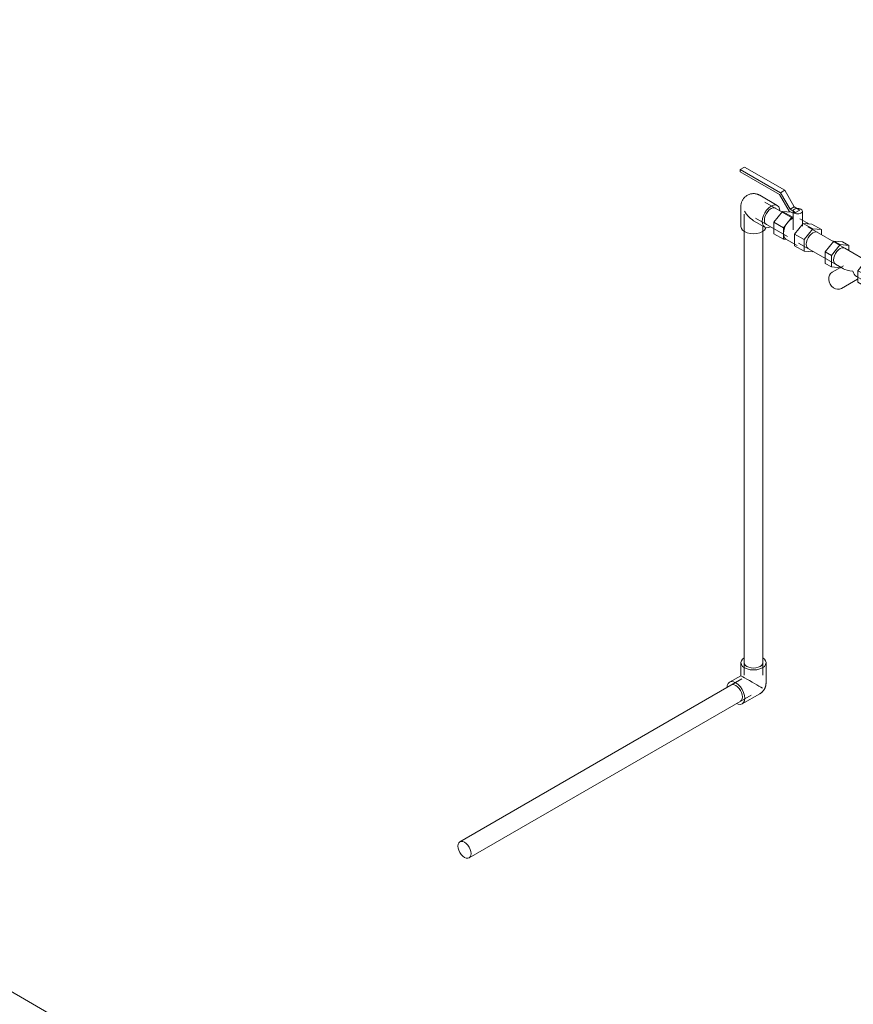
# Model space of a CAD drawing. Header units: metres. Extents: x -54598 to 1827199, y -329446 to -256744.
# Tile 410 of 474: x 223159 to 224586, y -290242 to -288556. Entities that reach past the tile are written whole.
import ezdxf

# ---------------------------------------------------------------- set-up
doc = ezdxf.new("R2010")
doc.units = ezdxf.units.M
doc.layers.add('G-ANNO-SYMB', color=7, linetype='Continuous', lineweight=9)
doc.layers.add('P-PIPE', color=7, linetype='Continuous', lineweight=20)

# ---------------------------------------------------------------- blocks, each defined once
blk = doc.blocks.new('Tecofi_F1142_Фильтр муфтовый наклонный - F1142-0032-677696-AKS22')
at = {"layer": 'P-PIPE', "color": 150}
for p, q in [((15049.4, 11515.6), (15064.2, 11534)), ((15064.2, 11534), (15079.1, 11532.7)), ((15074.8, 11527.9), (15064.2, 11534)), ((15074.8, 11527.9), (15060, 11509.4)), ((15089.7, 11526.6), (15074.8, 11527.9)), ((15079.1, 11532.7), (15089.7, 11526.6)), ((15128.1, 11495.8), (15082.8, 11522)), ((15089.7, 11518), (15089.7, 11526.6)), ((15049.4, 11495.8), (15049.4, 11515.6)), ((15060, 11509.4), (15049.4, 11515.6)), ((15060, 11509.4), (15060, 11489.6)), ((15105.2, 11483.3), (15120.1, 11501.8)), ((15120.1, 11501.8), (15134.9, 11500.5)), ((15130.7, 11495.7), (15120.1, 11501.8)), ((15134.9, 11500.5), (15145.5, 11494.3)), ((15060, 11489.6), (15049.4, 11495.8)), ((15060, 11489.6), (15074.8, 11488.3)), ((15080.5, 11491.8), (15061.1, 11480.5)), ((15066.8, 11494.2), (15080.5, 11486.4)), ((15074.8, 11488.3), (15075.8, 11489.5)), ((15105.2, 11463.5), (15105.2, 11483.3)), ((15115.8, 11477.2), (15105.2, 11483.3)), ((15130.7, 11495.7), (15115.8, 11477.2)), ((15145.5, 11494.3), (15130.7, 11495.7)), ((15130.7, 11488.9), (15133.6, 11490.2)), ((15133.6, 11490.2), (15136.3, 11490.4)), ((15136.3, 11490.4), (15138.7, 11489.7)), ((15145.5, 11485.6), (15145.5, 11494.3)), ((15077.1, 11452.8), (15104.8, 11468.8)), ((15103.1, 11473.3), (15112.1, 11468.1)), ((15104.7, 11472.5), (15103.1, 11473.3)), ((15115.8, 11477.2), (15115.8, 11457.4)), ((15119.4, 11469.3), (15119.7, 11472.9)), ((15119.7, 11466.2), (15119.4, 11469.3)), ((15119.7, 11472.9), (15120.9, 11476.7)), ((15120.9, 11476.7), (15122.7, 11480.5)), ((15115.8, 11457.4), (15105.2, 11463.5)), ((15115.8, 11457.4), (15130.7, 11456.1)), ((15120.9, 11463.7), (15119.7, 11466.2)), ((15122.7, 11462), (15120.9, 11463.7))]:
    blk.add_line(p, q, dxfattribs=at)
for points in [[(15063.5, 11501.6, 0), (15063.9, 11505.2, 0), (15065, 11509, 0), (15066.8, 11512.7, 0), (15069.2, 11516.2, 0), (15071.9, 11519, 0), (15074.8, 11521.2, 0), (15077.7, 11522.4, 0), (15080.5, 11522.7, 0), (15082.8, 11522, 0)], [(15063.5, 11501.6, 0), (15063.9, 11505.2, 0), (15065, 11509, 0), (15066.8, 11512.7, 0), (15069.2, 11516.2, 0), (15071.9, 11519, 0), (15074.8, 11521.2, 0), (15077.7, 11522.4, 0), (15080.5, 11522.7, 0), (15082.8, 11522, 0)], [(15066.8, 11494.2, 0), (15065, 11495.9, 0), (15063.9, 11498.4, 0), (15063.5, 11501.6, 0)], [(15066.8, 11494.2, 0), (15065, 11495.9, 0), (15063.9, 11498.4, 0), (15063.5, 11501.6, 0)], [(15096.5, 11482.5, 0), (15091.5, 11483.1, 0), (15087, 11484, 0), (15083.1, 11485.2, 0), (15080, 11486.7, 0)], [(15122.7, 11480.5, 0), (15125, 11483.9, 0), (15127.7, 11486.8, 0), (15130.7, 11488.9, 0)], [(15077.1, 11452.8, 0), (15073.9, 11451.6, 0), (15070.3, 11451.4, 0), (15066.7, 11452.3, 0), (15063.3, 11454.1, 0), (15060.2, 11456.8, 0), (15057.8, 11460.1, 0), (15056.1, 11464, 0), (15055.3, 11467.9, 0), (15055.4, 11471.9, 0), (15056.5, 11475.4, 0), (15058.4, 11478.4, 0), (15061.1, 11480.5, 0)], [(15102.9, 11473.4, 0), (15100.8, 11475, 0), (15099, 11477.1, 0), (15097.6, 11479.7, 0), (15096.5, 11482.5, 0)]]:
    blk.add_polyline3d(points, dxfattribs=at)
blk = doc.blocks.new('Tecofi_BS1143_Кран шаровый - Кран шаровый_BS 1143-V211-AKS22')
at = {"layer": 'P-PIPE', "color": 150}
for p, q in [((14903.9, 11656.6), (14911, 11660.7)), ((14903.9, 11652.5), (14903.9, 11656.6)), ((14972.8, 11616.8), (14903.9, 11656.6)), ((14971.3, 11613.6), (14903.9, 11652.5)), ((14911, 11660.7), (14979.9, 11620.9)), ((14972.8, 11616.8), (14979.9, 11620.9)), ((14979.9, 11620.9), (14996.1, 11592.7)), ((14971.3, 11613.6), (14987.6, 11585.4)), ((14989.1, 11588.6), (14972.8, 11616.8)), ((14961.5, 11566.3), (14976.3, 11584.8)), ((14976.3, 11584.8), (14991, 11583.5)), ((14992.6, 11575.4), (14976.3, 11584.8)), ((14987.6, 11585.4), (14994.4, 11581.5)), ((14989.1, 11588.6), (14996.1, 11592.7)), ((14998.6, 11583.1), (14989.1, 11588.6)), ((14994.2, 11585.2), (14994.2, 11553)), ((14996.1, 11592.7), (15005.7, 11587.2)), ((15005.7, 11587.2), (14998.6, 11583.1)), ((15010.2, 11559.5), (15010.2, 11585.2)), ((14992.6, 11575.4), (14977.7, 11556.9)), ((14994.4, 11575.2), (14992.6, 11575.4)), ((15022.3, 11562.7), (15005.7, 11572.3)), ((14961.5, 11546.5), (14961.5, 11566.3)), ((14977.7, 11556.9), (14961.5, 11566.3)), ((14977.7, 11556.9), (14977.7, 11537.1)), ((14996.9, 11545.8), (15011.8, 11564.3)), ((15011.8, 11564.3), (15026.6, 11563)), ((15028, 11554.9), (15011.8, 11564.3)), ((15028, 11554.9), (15013.2, 11536.5)), ((15026.6, 11563), (15042.9, 11553.6)), ((15042.9, 11553.6), (15028, 11554.9)), ((15042.9, 11545), (15042.9, 11553.6)), ((14977.7, 11537.1), (14961.5, 11546.5)), ((14977.7, 11537.1), (14982.9, 11536.6)), ((14982.1, 11537.4), (15001.3, 11526.3)), ((14996.9, 11526), (14996.9, 11545.8)), ((15013.2, 11536.5), (14996.9, 11545.8)), ((15013.2, 11536.5), (15013.2, 11516.7)), ((15013.2, 11516.7), (14996.9, 11526)), ((15013.2, 11516.7), (15028, 11515.3))]:
    blk.add_line(p, q, dxfattribs=at)
for points in [[(14994.2, 11585.2, 0), (14994.4, 11584, 0), (14995.2, 11582.8, 0), (14996.5, 11581.9, 0), (14998.2, 11581.2, 0), (15000.1, 11580.7, 0), (15002.2, 11580.5, 0), (15004.2, 11580.7, 0), (15006.2, 11581.2, 0), (15007.8, 11581.9, 0)], [(14996.5, 11588.4, 0), (14995.2, 11587.5, 0), (14994.4, 11586.4, 0)], [(15007.8, 11581.9, 0), (15009.1, 11582.8, 0), (15009.9, 11584, 0), (15010.2, 11585.2, 0), (15009.9, 11586.4, 0), (15009.1, 11587.5, 0), (15007.8, 11588.4, 0), (15006.2, 11589.2, 0), (15004.2, 11589.6, 0), (15002.2, 11589.8, 0), (15000.1, 11589.6, 0), (14998.2, 11589.2, 0), (14996.5, 11588.4, 0)], [(14977.7, 11547, 0), (14978.2, 11551.7, 0), (14979.7, 11556.7, 0), (14982.1, 11561.6, 0), (14985.2, 11566.1, 0), (14988.7, 11569.9, 0), (14992.6, 11572.7, 0), (14994.5, 11573.7, 0)], [(14982.1, 11537.4, 0), (14979.7, 11539.6, 0), (14978.2, 11542.9, 0), (14977.7, 11547, 0)], [(15016.7, 11528.6, 0), (15017.1, 11532.2, 0), (15018.2, 11536, 0), (15020, 11539.7, 0), (15022.4, 11543.2, 0), (15025.1, 11546.1, 0), (15028, 11548.2, 0), (15030.9, 11549.4, 0), (15033.7, 11549.7, 0), (15036, 11549, 0)], [(15020, 11521.3, 0), (15018.2, 11522.9, 0), (15017.1, 11525.4, 0), (15016.7, 11528.6, 0)]]:
    blk.add_polyline3d(points, dxfattribs=at)
blk = doc.blocks.new('ADSK_Полипропилен_Отвод - Универсальный-V217-AKS22')
at = {"layer": 'P-PIPE', "color": 150}
for p, q in [((14967.3, 11595), (14937.2, 11612.4)), ((14905, 11593.8), (14905, 11559)), ((14926.5, 11568.9), (14945.8, 11557.8))]:
    blk.add_line(p, q, dxfattribs=at)
for points in [[(14905, 11593.8, 0), (14905, 11594.5, 0), (14905, 11595.3, 0), (14905.1, 11596.1, 0), (14905.2, 11597, 0), (14905.4, 11597.9, 0), (14905.6, 11598.8, 0), (14905.8, 11599.8, 0), (14906.1, 11600.7, 0), (14906.5, 11601.8, 0), (14907, 11602.8, 0), (14907.5, 11603.9, 0), (14908.1, 11604.9, 0), (14908.8, 11606, 0), (14909.6, 11607.1, 0), (14910.5, 11608.1, 0), (14911.5, 11609.2, 0), (14912.5, 11610.1, 0), (14913.7, 11611, 0), (14914.9, 11611.9, 0), (14916.2, 11612.6, 0), (14917.5, 11613.3, 0), (14918.9, 11613.9, 0), (14920.3, 11614.3, 0), (14921.6, 11614.7, 0), (14923, 11615, 0), (14924.3, 11615.1, 0), (14925.6, 11615.2, 0), (14926.9, 11615.2, 0), (14928.1, 11615.2, 0), (14929.2, 11615.1, 0), (14930.3, 11614.9, 0), (14931.3, 11614.7, 0), (14932.3, 11614.4, 0), (14933.2, 11614.2, 0), (14934.1, 11613.9, 0), (14934.9, 11613.5, 0), (14935.7, 11613.2, 0), (14936.4, 11612.8, 0), (14937, 11612.5, 0), (14937.2, 11612.4, 0)], [(14911.3, 11585, 0), (14914, 11580.7, 0), (14917.2, 11576.7, 0), (14920.8, 11573.1, 0), (14924.7, 11570.1, 0), (14926.5, 11568.9, 0)], [(14956.5, 11594, 0), (14952.6, 11591.1, 0), (14948.9, 11587.2, 0), (14945.8, 11582.6, 0), (14943.4, 11577.6, 0), (14941.8, 11572.5, 0), (14941.3, 11567.6, 0), (14941.8, 11563.4, 0), (14943.4, 11560, 0), (14945.8, 11557.8, 0), (14948.9, 11556.8, 0), (14952.6, 11557.2, 0), (14955.6, 11558.3, 0)], [(14945.2, 11569.9, 0), (14945.6, 11573.5, 0), (14946.7, 11577.3, 0), (14948.5, 11581, 0), (14950.9, 11584.4, 0), (14953.6, 11587.3, 0), (14956.5, 11589.5, 0), (14959.5, 11590.7, 0), (14962.2, 11591, 0), (14964.5, 11590.3, 0)], [(14971.7, 11586.2, 0), (14971.2, 11589.4, 0), (14969.7, 11592.8, 0), (14967.3, 11595, 0), (14964.1, 11596, 0), (14960.5, 11595.6, 0), (14956.5, 11594, 0)], [(14948.5, 11562.5, 0), (14946.7, 11564.2, 0), (14945.6, 11566.7, 0), (14945.2, 11569.9, 0)], [(14941.7, 11550.3, 0), (14937.2, 11548.3, 0), (14932, 11547.1, 0), (14926.5, 11546.6, 0), (14920.9, 11547.1, 0), (14915.7, 11548.3, 0), (14911.3, 11550.3, 0), (14907.9, 11552.8, 0), (14905.7, 11555.8, 0), (14905, 11559, 0)], [(14947.7, 11557.2, 0), (14947.2, 11555.8, 0), (14945.1, 11552.8, 0), (14941.7, 11550.3, 0)]]:
    blk.add_polyline3d(points, dxfattribs=at)
blk = doc.blocks.new('ADSK_Полипропилен_Отвод - Универсальный-V218-AKS22')
at = {"layer": 'P-PIPE', "color": 150}
for p, q in [((14905, 10812), (14905, 10789.7)), ((14948, 10777.3), (14948, 10812)), ((14905, 10789.7), (14885.7, 10778.5)), ((14905, 10789.6), (14905, 10789.7)), ((14907.2, 10741.3), (14937.2, 10758.6))]:
    blk.add_line(p, q, dxfattribs=at)
for points in [[(14909.8, 10819.8, 0), (14907.9, 10818.2, 0), (14905.7, 10815.2, 0), (14905, 10812, 0), (14905.7, 10808.7, 0), (14907.9, 10805.7, 0), (14911.3, 10803.2, 0)], [(14937.8, 10805.4, 0), (14934.5, 10804, 0), (14930.6, 10803, 0), (14926.5, 10802.7, 0), (14922.3, 10803, 0), (14918.5, 10804, 0), (14915.2, 10805.4, 0), (14912.6, 10807.3, 0), (14911, 10809.6, 0), (14910.5, 10812, 0)], [(14911.3, 10803.2, 0), (14915.7, 10801.2, 0), (14920.9, 10800, 0), (14926.5, 10799.5, 0), (14932, 10800, 0), (14937.2, 10801.2, 0), (14941.7, 10803.2, 0), (14945.1, 10805.7, 0), (14947.2, 10808.7, 0), (14948, 10812, 0), (14947.2, 10815.2, 0), (14945.1, 10818.2, 0), (14943.1, 10819.8, 0)], [(14942.5, 10812, 0), (14941.9, 10809.6, 0), (14940.3, 10807.3, 0), (14937.8, 10805.4, 0)], [(14896.4, 10777.5, 0), (14892.5, 10779.1, 0), (14888.8, 10779.5, 0), (14885.7, 10778.5, 0), (14883.3, 10776.3, 0), (14881.7, 10772.9, 0), (14881.2, 10769.7, 0)], [(14897.3, 10741.9, 0), (14900.4, 10740.7, 0), (14904, 10740.3, 0), (14907.2, 10741.3, 0), (14909.6, 10743.5, 0), (14911.1, 10746.9, 0), (14911.6, 10751.1, 0), (14911.1, 10756, 0), (14909.6, 10761.1, 0), (14907.2, 10766.1, 0), (14904, 10770.7, 0), (14900.4, 10774.6, 0), (14896.4, 10777.5, 0)], [(14905.1, 10789.6, 0), (14906.1, 10789, 0), (14908.1, 10787.8, 0), (14911.3, 10786, 0)], [(14911.3, 10786, 0), (14915.3, 10783.7, 0), (14919.7, 10781.2, 0), (14924.1, 10778.6, 0), (14928.3, 10776.2, 0), (14932.2, 10774, 0), (14935.7, 10771.9, 0), (14938.9, 10770.1, 0), (14941.7, 10768.5, 0)], [(14937.2, 10758.6, 0), (14937.8, 10759, 0), (14938.4, 10759.4, 0), (14939, 10759.8, 0), (14939.5, 10760.2, 0), (14940, 10760.6, 0), (14940.5, 10761, 0), (14940.9, 10761.3, 0), (14941.4, 10761.7, 0), (14941.8, 10762.1, 0), (14942.2, 10762.5, 0), (14942.5, 10762.9, 0), (14942.9, 10763.3, 0), (14943.2, 10763.7, 0), (14943.5, 10764.2, 0), (14943.8, 10764.6, 0), (14944.1, 10765, 0), (14944.4, 10765.4, 0), (14944.7, 10765.8, 0), (14944.9, 10766.2, 0), (14945.2, 10766.7, 0), (14945.4, 10767.1, 0), (14945.7, 10767.5, 0), (14945.9, 10768, 0), (14946.1, 10768.4, 0), (14946.3, 10768.9, 0), (14946.5, 10769.4, 0), (14946.7, 10769.9, 0), (14946.8, 10770.4, 0), (14947, 10770.9, 0), (14947.2, 10771.4, 0), (14947.3, 10772, 0), (14947.4, 10772.5, 0), (14947.6, 10773.1, 0), (14947.7, 10773.7, 0), (14947.8, 10774.3, 0), (14947.9, 10775, 0), (14947.9, 10775.6, 0), (14948, 10776.3, 0), (14948, 10777.1, 0), (14948, 10777.3, 0)], [(14888.4, 10773.8, 0), (14890.8, 10774.5, 0), (14893.5, 10774.2, 0), (14896.4, 10773, 0), (14899.3, 10770.8, 0), (14902.1, 10768, 0), (14904.4, 10764.5, 0), (14906.2, 10760.8, 0), (14907.3, 10757, 0), (14907.7, 10753.4, 0)], [(14907.7, 10753.4, 0), (14907.3, 10750.2, 0), (14906.2, 10747.7, 0), (14904.4, 10746, 0)]]:
    blk.add_polyline3d(points, dxfattribs=at)
blk = doc.blocks.new('fsdfasdf')
at = {"layer": 'G-ANNO-SYMB'}
blk.add_line((457812.6, 95108), (449462, 99929.2), dxfattribs=at)
at = {"layer": 'P-PIPE', "color": 150}
for p, q in [((456193.3, 98140.2), (456145, 98168.1)), ((456109.4, 98147.5), (456109.4, 97358)), ((456129, 98140.4), (456183.5, 98109)), ((456141.4, 97358), (456141.4, 98127)), ((456281.7, 98089.2), (456218.7, 98125.6)), ((456202.7, 98097.9), (456265.7, 98061.5)), ((456105.7, 97351.6), (455622.4, 97072.6)), ((455638.4, 97044.9), (456121.7, 97323.9))]:
    blk.add_line(p, q, dxfattribs=at)
for points in [[(456273.7, 98088.4, 0), (456270.8, 98086.3, 0), (456268.1, 98083.4, 0), (456265.7, 98080, 0), (456263.9, 98076.2, 0), (456262.8, 98072.4, 0), (456262.4, 98068.8, 0)], [(456281.7, 98089.2, 0), (456279.4, 98089.9, 0), (456276.7, 98089.7, 0), (456273.7, 98088.4, 0)], [(456262.4, 98068.8, 0), (456262.8, 98065.7, 0), (456263.9, 98063.2, 0), (456265.7, 98061.5, 0)], [(455630.4, 97071.8, 0), (455627.5, 97073.1, 0), (455624.7, 97073.3, 0), (455622.4, 97072.6, 0), (455620.6, 97070.9, 0), (455619.5, 97068.4, 0), (455619.1, 97065.3, 0)], [(455619.1, 97065.3, 0), (455619.5, 97061.7, 0), (455620.6, 97057.9, 0), (455622.4, 97054.1, 0), (455624.7, 97050.7, 0), (455627.5, 97047.8, 0), (455630.4, 97045.7, 0)], [(455641.7, 97052.2, 0), (455641.3, 97055.8, 0), (455640.2, 97059.6, 0), (455638.4, 97063.4, 0), (455636.1, 97066.8, 0), (455633.3, 97069.7, 0), (455630.4, 97071.8, 0)], [(455630.4, 97045.7, 0), (455633.3, 97044.4, 0), (455636.1, 97044.2, 0), (455638.4, 97044.9, 0), (455640.2, 97046.6, 0), (455641.3, 97049.1, 0), (455641.7, 97052.2, 0)]]:
    blk.add_polyline3d(points, dxfattribs=at)
for name in ['Tecofi_BS1143_Кран шаровый - Кран шаровый_BS 1143-V211-AKS22', 'ADSK_Полипропилен_Отвод - Универсальный-V217-AKS22', 'Tecofi_F1142_Фильтр муфтовый наклонный - F1142-0032-677696-AKS22', 'ADSK_Полипропилен_Отвод - Универсальный-V218-AKS22']:
    blk.add_blockref(name, (441198.9, 86567.3), dxfattribs=at)

msp = doc.modelspace()

# ---------------------------------------------------------------- block references
at = {"color": 5, "lineweight": 30}
msp.add_blockref('fsdfasdf', (-231710.1, -387036.1), dxfattribs=at)

doc.saveas('drawing.dxf')
